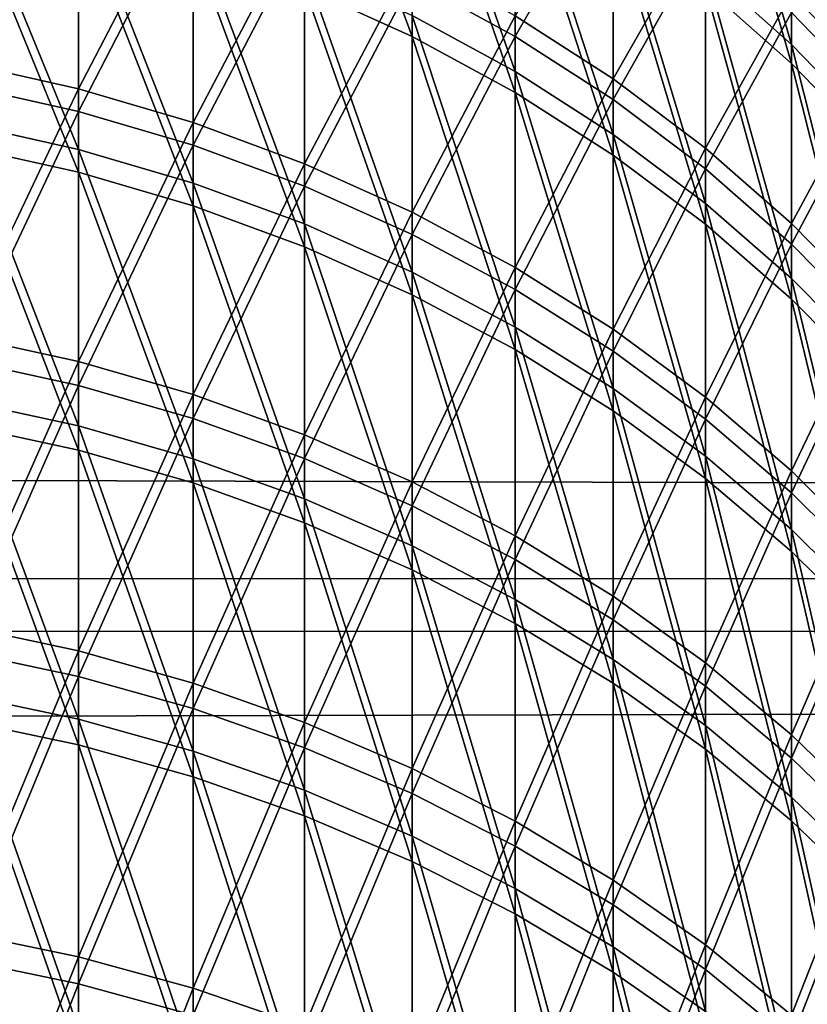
# Model space of a CAD drawing. Header units: millimetres. Extents: x -184 to 165, y -135 to 242.
# Tile 694 of 1056: x -40.75 to -40.26, y -80.558 to -79.946. Entities that reach past the tile are written whole.
import ezdxf

# ---------------------------------------------------------------- set-up
doc = ezdxf.new("R2010")
doc.units = ezdxf.units.MM
doc.header["$LTSCALE"] = 41.718519
for name, color, linetype in [('384', 7, 'CONTINUOUS'), ('386', 7, 'CONTINUOUS'), ('443', 7, 'CONTINUOUS'), ('445', 7, 'CONTINUOUS'), ('457', 7, 'CONTINUOUS'), ('459', 7, 'CONTINUOUS')]:
    doc.layers.add(name, color=color, linetype=linetype)

msp = doc.modelspace()

# ---------------------------------------------------------------- linework, layer by layer
at = {"layer": '384', "linetype": 'CONTINUOUS'}
for points in [[(-19.17188, -79.87179, 60), (-19.32918, -80.2875, 60), (-178.32547, -79.87883, 60), (-19.17188, -79.87179, 60)], [(-19.32918, -80.2875, 60), (-178.15378, -80.33216, 60), (-178.32547, -79.87883, 60), (-19.32918, -80.2875, 60)], [(-19.32918, -80.2875, 60), (-19.47955, -80.67891, 60), (-178.15378, -80.33216, 60), (-19.32918, -80.2875, 60)], [(-19.47955, -80.67891, 60), (-177.97954, -80.78442, 60), (-178.15378, -80.33216, 60), (-19.47955, -80.67891, 60)]]:
    msp.add_3dface(points, dxfattribs=at)
at = {"layer": '386', "linetype": 'CONTINUOUS'}
for points in [[(-178.32812, -79.87179, 63), (-178.17082, -80.2875, 63), (-19.17453, -79.87883, 63), (-178.32812, -79.87179, 63)], [(-178.17082, -80.2875, 63), (-19.34622, -80.33216, 63), (-19.17453, -79.87883, 63), (-178.17082, -80.2875, 63)], [(-178.17082, -80.2875, 63), (-178.02045, -80.67891, 63), (-19.34622, -80.33216, 63), (-178.17082, -80.2875, 63)], [(-178.02045, -80.67891, 63), (-19.52046, -80.78442, 63), (-19.34622, -80.33216, 63), (-178.02045, -80.67891, 63)]]:
    msp.add_3dface(points, dxfattribs=at)
at = {"layer": '443', "linetype": 'CONTINUOUS'}
for points in [[(-40.50612, -79.80632, 22.19198), (-40.50612, -79.95612, 21.90357), (-40.57302, -79.7752, 22.17655), (-40.50612, -79.80632, 22.19198)], [(-40.57302, -79.7752, 22.17655), (-40.50612, -79.95612, 21.90357), (-40.57302, -79.92561, 21.88698), (-40.57302, -79.7752, 22.17655)], [(-40.27012, -79.83716, 22.56206), (-40.27012, -79.97294, 22.27455), (-40.32368, -79.78878, 22.54032), (-40.27012, -79.83716, 22.56206)], [(-40.32368, -79.78878, 22.54032), (-40.27012, -79.97294, 22.27455), (-40.32368, -79.92541, 22.251), (-40.32368, -79.78878, 22.54032)], [(-40.44202, -79.84187, 22.20959), (-40.44202, -79.99098, 21.92252), (-40.50612, -79.80632, 22.19198), (-40.44202, -79.84187, 22.20959)], [(-40.50612, -79.80632, 22.19198), (-40.44202, -79.99098, 21.92252), (-40.50612, -79.95612, 21.90357), (-40.50612, -79.80632, 22.19198)], [(-40.2207, -79.88908, 22.58539), (-40.2207, -80.02394, 22.29983), (-40.27012, -79.83716, 22.56206), (-40.2207, -79.88908, 22.58539)], [(-40.27012, -79.83716, 22.56206), (-40.2207, -80.02394, 22.29983), (-40.27012, -79.97294, 22.27455), (-40.27012, -79.83716, 22.56206)], [(-40.38109, -79.88164, 22.22931), (-40.38109, -80.02998, 21.94372), (-40.44202, -79.84187, 22.20959), (-40.38109, -79.88164, 22.22931)], [(-40.44202, -79.84187, 22.20959), (-40.38109, -80.02998, 21.94372), (-40.44202, -79.99098, 21.92252), (-40.44202, -79.84187, 22.20959)], [(-40.71371, -79.87827, 21.86124), (-40.71371, -80.04053, 21.57579), (-40.7867, -79.86171, 21.85224), (-40.71371, -79.87827, 21.86124)], [(-40.7867, -79.86171, 21.85224), (-40.71371, -80.04053, 21.57579), (-40.7867, -80.02433, 21.56617), (-40.7867, -79.86171, 21.85224)], [(-40.64235, -79.89961, 21.87284), (-40.64235, -80.06142, 21.58819), (-40.71371, -79.87827, 21.86124), (-40.64235, -79.89961, 21.87284)], [(-40.71371, -79.87827, 21.86124), (-40.64235, -80.06142, 21.58819), (-40.71371, -80.04053, 21.57579), (-40.71371, -79.87827, 21.86124)], [(-40.32368, -79.92541, 22.251), (-40.32368, -80.0729, 21.96706), (-40.38109, -79.88164, 22.22931), (-40.32368, -79.92541, 22.251)], [(-40.38109, -79.88164, 22.22931), (-40.32368, -80.0729, 21.96706), (-40.38109, -80.02998, 21.94372), (-40.38109, -79.88164, 22.22931)], [(-40.57302, -79.92561, 21.88698), (-40.57302, -80.08686, 21.6033), (-40.64235, -79.89961, 21.87284), (-40.57302, -79.92561, 21.88698)], [(-40.64235, -79.89961, 21.87284), (-40.57302, -80.08686, 21.6033), (-40.64235, -80.06142, 21.58819), (-40.64235, -79.89961, 21.87284)], [(-40.50612, -79.95612, 21.90357), (-40.50612, -80.11673, 21.62103), (-40.57302, -79.92561, 21.88698), (-40.50612, -79.95612, 21.90357)], [(-40.57302, -79.92561, 21.88698), (-40.50612, -80.11673, 21.62103), (-40.57302, -80.08686, 21.6033), (-40.57302, -79.92561, 21.88698)], [(-40.27012, -79.97294, 22.27455), (-40.27012, -80.11949, 21.99239), (-40.32368, -79.92541, 22.251), (-40.27012, -79.97294, 22.27455)], [(-40.32368, -79.92541, 22.251), (-40.27012, -80.11949, 21.99239), (-40.32368, -80.0729, 21.96706), (-40.32368, -79.92541, 22.251)], [(-40.44202, -79.99098, 21.92252), (-40.44202, -80.15084, 21.64129), (-40.50612, -79.95612, 21.90357), (-40.44202, -79.99098, 21.92252)], [(-40.50612, -79.95612, 21.90357), (-40.44202, -80.15084, 21.64129), (-40.50612, -80.11673, 21.62103), (-40.50612, -79.95612, 21.90357)], [(-40.2207, -80.02394, 22.29983), (-40.2207, -80.1695, 22.01958), (-40.27012, -79.97294, 22.27455), (-40.2207, -80.02394, 22.29983)], [(-40.27012, -79.97294, 22.27455), (-40.2207, -80.1695, 22.01958), (-40.27012, -80.11949, 21.99239), (-40.27012, -79.97294, 22.27455)], [(-40.38109, -80.02998, 21.94372), (-40.38109, -80.18901, 21.66395), (-40.44202, -79.99098, 21.92252), (-40.38109, -80.02998, 21.94372)], [(-40.44202, -79.99098, 21.92252), (-40.38109, -80.18901, 21.66395), (-40.44202, -80.15084, 21.64129), (-40.44202, -79.99098, 21.92252)], [(-40.71371, -80.04053, 21.57579), (-40.71371, -80.21348, 21.29669), (-40.7867, -80.02433, 21.56617), (-40.71371, -80.04053, 21.57579)], [(-40.7867, -80.02433, 21.56617), (-40.71371, -80.21348, 21.29669), (-40.7867, -80.19766, 21.28646), (-40.7867, -80.02433, 21.56617)], [(-40.32368, -80.0729, 21.96706), (-40.32368, -80.23102, 21.68889), (-40.38109, -80.02998, 21.94372), (-40.32368, -80.0729, 21.96706)], [(-40.38109, -80.02998, 21.94372), (-40.32368, -80.23102, 21.68889), (-40.38109, -80.18901, 21.66395), (-40.38109, -80.02998, 21.94372)], [(-40.64235, -80.06142, 21.58819), (-40.64235, -80.23388, 21.30987), (-40.71371, -80.04053, 21.57579), (-40.64235, -80.06142, 21.58819)], [(-40.71371, -80.04053, 21.57579), (-40.64235, -80.23388, 21.30987), (-40.71371, -80.21348, 21.29669), (-40.71371, -80.04053, 21.57579)], [(-40.57302, -80.08686, 21.6033), (-40.57302, -80.25874, 21.32593), (-40.64235, -80.06142, 21.58819), (-40.57302, -80.08686, 21.6033)], [(-40.64235, -80.06142, 21.58819), (-40.57302, -80.25874, 21.32593), (-40.64235, -80.23388, 21.30987), (-40.64235, -80.06142, 21.58819)], [(-40.27012, -80.11949, 21.99239), (-40.27012, -80.27662, 21.71597), (-40.32368, -80.0729, 21.96706), (-40.27012, -80.11949, 21.99239)], [(-40.32368, -80.0729, 21.96706), (-40.27012, -80.27662, 21.71597), (-40.32368, -80.23102, 21.68889), (-40.32368, -80.0729, 21.96706)], [(-40.50612, -80.11673, 21.62103), (-40.50612, -80.28791, 21.34478), (-40.57302, -80.08686, 21.6033), (-40.50612, -80.11673, 21.62103)], [(-40.57302, -80.08686, 21.6033), (-40.50612, -80.28791, 21.34478), (-40.57302, -80.25874, 21.32593), (-40.57302, -80.08686, 21.6033)], [(-40.44202, -80.15084, 21.64129), (-40.44202, -80.32124, 21.36631), (-40.50612, -80.11673, 21.62103), (-40.44202, -80.15084, 21.64129)], [(-40.50612, -80.11673, 21.62103), (-40.44202, -80.32124, 21.36631), (-40.50612, -80.28791, 21.34478), (-40.50612, -80.11673, 21.62103)], [(-40.2207, -80.1695, 22.01958), (-40.2207, -80.32557, 21.74504), (-40.27012, -80.11949, 21.99239), (-40.2207, -80.1695, 22.01958)], [(-40.27012, -80.11949, 21.99239), (-40.2207, -80.32557, 21.74504), (-40.27012, -80.27662, 21.71597), (-40.27012, -80.11949, 21.99239)], [(-40.38109, -80.18901, 21.66395), (-40.38109, -80.35852, 21.3904), (-40.44202, -80.15084, 21.64129), (-40.38109, -80.18901, 21.66395)], [(-40.44202, -80.15084, 21.64129), (-40.38109, -80.35852, 21.3904), (-40.44202, -80.32124, 21.36631), (-40.44202, -80.15084, 21.64129)], [(-40.32368, -80.23102, 21.68889), (-40.32368, -80.39955, 21.41692), (-40.38109, -80.18901, 21.66395), (-40.32368, -80.23102, 21.68889)], [(-40.38109, -80.18901, 21.66395), (-40.32368, -80.39955, 21.41692), (-40.38109, -80.35852, 21.3904), (-40.38109, -80.18901, 21.66395)], [(-40.71371, -80.21348, 21.29669), (-40.71371, -80.39687, 21.02433), (-40.7867, -80.19766, 21.28646), (-40.71371, -80.21348, 21.29669)], [(-40.7867, -80.19766, 21.28646), (-40.71371, -80.39687, 21.02433), (-40.7867, -80.38144, 21.01351), (-40.7867, -80.19766, 21.28646)], [(-40.64235, -80.23388, 21.30987), (-40.64235, -80.41676, 21.03827), (-40.71371, -80.21348, 21.29669), (-40.64235, -80.23388, 21.30987)], [(-40.71371, -80.21348, 21.29669), (-40.64235, -80.41676, 21.03827), (-40.71371, -80.39687, 21.02433), (-40.71371, -80.21348, 21.29669)], [(-40.57302, -80.25874, 21.32593), (-40.57302, -80.44099, 21.05526), (-40.64235, -80.23388, 21.30987), (-40.57302, -80.25874, 21.32593)], [(-40.64235, -80.23388, 21.30987), (-40.57302, -80.44099, 21.05526), (-40.64235, -80.41676, 21.03827), (-40.64235, -80.23388, 21.30987)], [(-40.27012, -80.27662, 21.71597), (-40.27012, -80.4441, 21.4457), (-40.32368, -80.23102, 21.68889), (-40.27012, -80.27662, 21.71597)], [(-40.32368, -80.23102, 21.68889), (-40.27012, -80.4441, 21.4457), (-40.32368, -80.39955, 21.41692), (-40.32368, -80.23102, 21.68889)], [(-40.50612, -80.28791, 21.34478), (-40.50612, -80.46943, 21.0752), (-40.57302, -80.25874, 21.32593), (-40.50612, -80.28791, 21.34478)], [(-40.57302, -80.25874, 21.32593), (-40.50612, -80.46943, 21.0752), (-40.57302, -80.44099, 21.05526), (-40.57302, -80.25874, 21.32593)], [(-40.2207, -80.32557, 21.74504), (-40.2207, -80.49191, 21.4766), (-40.27012, -80.27662, 21.71597), (-40.2207, -80.32557, 21.74504)], [(-40.27012, -80.27662, 21.71597), (-40.2207, -80.49191, 21.4766), (-40.27012, -80.4441, 21.4457), (-40.27012, -80.27662, 21.71597)], [(-40.44202, -80.32124, 21.36631), (-40.44202, -80.50191, 21.09798), (-40.50612, -80.28791, 21.34478), (-40.44202, -80.32124, 21.36631)], [(-40.50612, -80.28791, 21.34478), (-40.44202, -80.50191, 21.09798), (-40.50612, -80.46943, 21.0752), (-40.50612, -80.28791, 21.34478)], [(-40.38109, -80.35852, 21.3904), (-40.38109, -80.53826, 21.12346), (-40.44202, -80.32124, 21.36631), (-40.38109, -80.35852, 21.3904)], [(-40.44202, -80.32124, 21.36631), (-40.38109, -80.53826, 21.12346), (-40.44202, -80.50191, 21.09798), (-40.44202, -80.32124, 21.36631)], [(-40.32368, -80.39955, 21.41692), (-40.32368, -80.57826, 21.15151), (-40.38109, -80.35852, 21.3904), (-40.32368, -80.39955, 21.41692)], [(-40.38109, -80.35852, 21.3904), (-40.32368, -80.57826, 21.15151), (-40.38109, -80.53826, 21.12346), (-40.38109, -80.35852, 21.3904)], [(-40.71371, -80.39687, 21.02433), (-40.71371, -80.59044, 20.7591), (-40.7867, -80.38144, 21.01351), (-40.71371, -80.39687, 21.02433)], [(-40.7867, -80.38144, 21.01351), (-40.71371, -80.59044, 20.7591), (-40.7867, -80.57543, 20.74771), (-40.7867, -80.38144, 21.01351)], [(-40.64235, -80.41676, 21.03827), (-40.64235, -80.60978, 20.77379), (-40.71371, -80.39687, 21.02433), (-40.64235, -80.41676, 21.03827)], [(-40.71371, -80.39687, 21.02433), (-40.64235, -80.60978, 20.77379), (-40.71371, -80.59044, 20.7591), (-40.71371, -80.39687, 21.02433)], [(-40.27012, -80.4441, 21.4457), (-40.27012, -80.62168, 21.18196), (-40.32368, -80.39955, 21.41692), (-40.27012, -80.4441, 21.4457)], [(-40.32368, -80.39955, 21.41692), (-40.27012, -80.62168, 21.18196), (-40.32368, -80.57826, 21.15151), (-40.32368, -80.39955, 21.41692)], [(-40.57302, -80.44099, 21.05526), (-40.57302, -80.63335, 20.79168), (-40.64235, -80.41676, 21.03827), (-40.57302, -80.44099, 21.05526)], [(-40.64235, -80.41676, 21.03827), (-40.57302, -80.63335, 20.79168), (-40.64235, -80.60978, 20.77379), (-40.64235, -80.41676, 21.03827)], [(-40.50612, -80.46943, 21.0752), (-40.50612, -80.66101, 20.81269), (-40.57302, -80.44099, 21.05526), (-40.50612, -80.46943, 21.0752)], [(-40.57302, -80.44099, 21.05526), (-40.50612, -80.66101, 20.81269), (-40.57302, -80.63335, 20.79168), (-40.57302, -80.44099, 21.05526)], [(-40.2207, -80.49191, 21.4766), (-40.2207, -80.66829, 21.21464), (-40.27012, -80.4441, 21.4457), (-40.2207, -80.49191, 21.4766)], [(-40.27012, -80.4441, 21.4457), (-40.2207, -80.66829, 21.21464), (-40.27012, -80.62168, 21.18196), (-40.27012, -80.4441, 21.4457)], [(-40.44202, -80.50191, 21.09798), (-40.44202, -80.69261, 20.83668), (-40.50612, -80.46943, 21.0752), (-40.44202, -80.50191, 21.09798)], [(-40.50612, -80.46943, 21.0752), (-40.44202, -80.69261, 20.83668), (-40.50612, -80.66101, 20.81269), (-40.50612, -80.46943, 21.0752)], [(-40.38109, -80.53826, 21.12346), (-40.38109, -80.72797, 20.86352), (-40.44202, -80.50191, 21.09798), (-40.38109, -80.53826, 21.12346)], [(-40.44202, -80.50191, 21.09798), (-40.38109, -80.72797, 20.86352), (-40.44202, -80.69261, 20.83668), (-40.44202, -80.50191, 21.09798)], [(-40.32368, -80.57826, 21.15151), (-40.32368, -80.76688, 20.89306), (-40.38109, -80.53826, 21.12346), (-40.32368, -80.57826, 21.15151)], [(-40.38109, -80.53826, 21.12346), (-40.32368, -80.76688, 20.89306), (-40.38109, -80.72797, 20.86352), (-40.38109, -80.53826, 21.12346)]]:
    msp.add_3dface(points, dxfattribs=at)
at = {"layer": '445', "linetype": 'CONTINUOUS'}
for points in [[(-40.7867, -79.97231, 30.35502), (-40.71371, -79.82975, 30.05825), (-40.7867, -79.81309, 30.06705), (-40.7867, -79.97231, 30.35502)], [(-40.71371, -79.98862, 30.3456), (-40.71371, -79.82975, 30.05825), (-40.7867, -79.97231, 30.35502), (-40.71371, -79.98862, 30.3456)], [(-40.71371, -79.98862, 30.3456), (-40.64235, -79.85122, 30.0469), (-40.71371, -79.82975, 30.05825), (-40.71371, -79.98862, 30.3456)], [(-40.38109, -79.98242, 29.97757), (-40.38109, -79.83748, 29.69025), (-40.44202, -79.94318, 29.99831), (-40.38109, -79.98242, 29.97757)], [(-40.38109, -79.98242, 29.97757), (-40.32368, -79.88151, 29.66907), (-40.38109, -79.83748, 29.69025), (-40.38109, -79.98242, 29.97757)], [(-40.2207, -79.9806, 29.62141), (-40.2207, -79.84914, 29.33428), (-40.27012, -79.9293, 29.64608), (-40.2207, -79.9806, 29.62141)], [(-40.64235, -80.00965, 30.33344), (-40.64235, -79.85122, 30.0469), (-40.71371, -79.98862, 30.3456), (-40.64235, -80.00965, 30.33344)], [(-40.64235, -80.00965, 30.33344), (-40.57302, -79.87739, 30.03307), (-40.64235, -79.85122, 30.0469), (-40.64235, -80.00965, 30.33344)], [(-40.57302, -80.03528, 30.31864), (-40.57302, -79.87739, 30.03307), (-40.64235, -80.00965, 30.33344), (-40.57302, -80.03528, 30.31864)], [(-40.57302, -80.03528, 30.31864), (-40.50612, -79.9081, 30.01684), (-40.57302, -79.87739, 30.03307), (-40.57302, -80.03528, 30.31864)], [(-40.32368, -80.02562, 29.95474), (-40.32368, -79.88151, 29.66907), (-40.38109, -79.98242, 29.97757), (-40.32368, -80.02562, 29.95474)], [(-40.32368, -80.02562, 29.95474), (-40.27012, -79.9293, 29.64608), (-40.32368, -79.88151, 29.66907), (-40.32368, -80.02562, 29.95474)], [(-40.50612, -80.06535, 30.30126), (-40.50612, -79.9081, 30.01684), (-40.57302, -80.03528, 30.31864), (-40.50612, -80.06535, 30.30126)], [(-40.50612, -80.06535, 30.30126), (-40.44202, -79.94318, 29.99831), (-40.50612, -79.9081, 30.01684), (-40.50612, -80.06535, 30.30126)], [(-40.27012, -80.07251, 29.92996), (-40.27012, -79.9293, 29.64608), (-40.32368, -80.02562, 29.95474), (-40.27012, -80.07251, 29.92996)], [(-40.27012, -80.07251, 29.92996), (-40.2207, -79.9806, 29.62141), (-40.27012, -79.9293, 29.64608), (-40.27012, -80.07251, 29.92996)], [(-40.44202, -80.0997, 30.28141), (-40.44202, -79.94318, 29.99831), (-40.50612, -80.06535, 30.30126), (-40.44202, -80.0997, 30.28141)], [(-40.44202, -80.0997, 30.28141), (-40.38109, -79.98242, 29.97757), (-40.44202, -79.94318, 29.99831), (-40.44202, -80.0997, 30.28141)], [(-40.7867, -80.14231, 30.63677), (-40.71371, -79.98862, 30.3456), (-40.7867, -79.97231, 30.35502), (-40.7867, -80.14231, 30.63677)], [(-40.38109, -80.13814, 30.2592), (-40.38109, -79.98242, 29.97757), (-40.44202, -80.0997, 30.28141), (-40.38109, -80.13814, 30.2592)], [(-40.38109, -80.13814, 30.2592), (-40.32368, -80.02562, 29.95474), (-40.38109, -79.98242, 29.97757), (-40.38109, -80.13814, 30.2592)], [(-40.2207, -80.12284, 29.90337), (-40.2207, -79.9806, 29.62141), (-40.27012, -80.07251, 29.92996), (-40.2207, -80.12284, 29.90337)], [(-40.71371, -80.15826, 30.62673), (-40.71371, -79.98862, 30.3456), (-40.7867, -80.14231, 30.63677), (-40.71371, -80.15826, 30.62673)], [(-40.71371, -80.15826, 30.62673), (-40.64235, -80.00965, 30.33344), (-40.71371, -79.98862, 30.3456), (-40.71371, -80.15826, 30.62673)], [(-40.64235, -80.17881, 30.61379), (-40.64235, -80.00965, 30.33344), (-40.71371, -80.15826, 30.62673), (-40.64235, -80.17881, 30.61379)], [(-40.64235, -80.17881, 30.61379), (-40.57302, -80.03528, 30.31864), (-40.64235, -80.00965, 30.33344), (-40.64235, -80.17881, 30.61379)], [(-40.32368, -80.18043, 30.23476), (-40.32368, -80.02562, 29.95474), (-40.38109, -80.13814, 30.2592), (-40.32368, -80.18043, 30.23476)], [(-40.32368, -80.18043, 30.23476), (-40.27012, -80.07251, 29.92996), (-40.32368, -80.02562, 29.95474), (-40.32368, -80.18043, 30.23476)], [(-40.57302, -80.20386, 30.59802), (-40.57302, -80.03528, 30.31864), (-40.64235, -80.17881, 30.61379), (-40.57302, -80.20386, 30.59802)], [(-40.57302, -80.20386, 30.59802), (-40.50612, -80.06535, 30.30126), (-40.57302, -80.03528, 30.31864), (-40.57302, -80.20386, 30.59802)], [(-40.50612, -80.23325, 30.57952), (-40.50612, -80.06535, 30.30126), (-40.57302, -80.20386, 30.59802), (-40.50612, -80.23325, 30.57952)], [(-40.50612, -80.23325, 30.57952), (-40.44202, -80.0997, 30.28141), (-40.50612, -80.06535, 30.30126), (-40.50612, -80.23325, 30.57952)], [(-40.27012, -80.22636, 30.20822), (-40.27012, -80.07251, 29.92996), (-40.32368, -80.18043, 30.23476), (-40.27012, -80.22636, 30.20822)], [(-40.27012, -80.22636, 30.20822), (-40.2207, -80.12284, 29.90337), (-40.27012, -80.07251, 29.92996), (-40.27012, -80.22636, 30.20822)], [(-40.44202, -80.26683, 30.55838), (-40.44202, -80.0997, 30.28141), (-40.50612, -80.23325, 30.57952), (-40.44202, -80.26683, 30.55838)], [(-40.44202, -80.26683, 30.55838), (-40.38109, -80.13814, 30.2592), (-40.44202, -80.0997, 30.28141), (-40.44202, -80.26683, 30.55838)], [(-40.2207, -80.27564, 30.17974), (-40.2207, -80.12284, 29.90337), (-40.27012, -80.22636, 30.20822), (-40.2207, -80.27564, 30.17974)], [(-40.38109, -80.30439, 30.53474), (-40.38109, -80.13814, 30.2592), (-40.44202, -80.26683, 30.55838), (-40.38109, -80.30439, 30.53474)], [(-40.38109, -80.30439, 30.53474), (-40.32368, -80.18043, 30.23476), (-40.38109, -80.13814, 30.2592), (-40.38109, -80.30439, 30.53474)], [(-40.7867, -80.32285, 30.91188), (-40.71371, -80.15826, 30.62673), (-40.7867, -80.14231, 30.63677), (-40.7867, -80.32285, 30.91188)], [(-40.71371, -80.33841, 30.90124), (-40.71371, -80.15826, 30.62673), (-40.7867, -80.32285, 30.91188), (-40.71371, -80.33841, 30.90124)], [(-40.71371, -80.33841, 30.90124), (-40.64235, -80.17881, 30.61379), (-40.71371, -80.15826, 30.62673), (-40.71371, -80.33841, 30.90124)], [(-40.64235, -80.35846, 30.88753), (-40.64235, -80.17881, 30.61379), (-40.71371, -80.33841, 30.90124), (-40.64235, -80.35846, 30.88753)], [(-40.64235, -80.35846, 30.88753), (-40.57302, -80.20386, 30.59802), (-40.64235, -80.17881, 30.61379), (-40.64235, -80.35846, 30.88753)], [(-40.32368, -80.34574, 30.50871), (-40.32368, -80.18043, 30.23476), (-40.38109, -80.30439, 30.53474), (-40.32368, -80.34574, 30.50871)], [(-40.32368, -80.34574, 30.50871), (-40.27012, -80.22636, 30.20822), (-40.32368, -80.18043, 30.23476), (-40.32368, -80.34574, 30.50871)], [(-40.57302, -80.38289, 30.87083), (-40.57302, -80.20386, 30.59802), (-40.64235, -80.35846, 30.88753), (-40.57302, -80.38289, 30.87083)], [(-40.57302, -80.38289, 30.87083), (-40.50612, -80.23325, 30.57952), (-40.57302, -80.20386, 30.59802), (-40.57302, -80.38289, 30.87083)], [(-40.27012, -80.39062, 30.48045), (-40.27012, -80.22636, 30.20822), (-40.32368, -80.34574, 30.50871), (-40.27012, -80.39062, 30.48045)], [(-40.27012, -80.39062, 30.48045), (-40.2207, -80.27564, 30.17974), (-40.27012, -80.22636, 30.20822), (-40.27012, -80.39062, 30.48045)], [(-40.50612, -80.41156, 30.85123), (-40.50612, -80.23325, 30.57952), (-40.57302, -80.38289, 30.87083), (-40.50612, -80.41156, 30.85123)], [(-40.50612, -80.41156, 30.85123), (-40.44202, -80.26683, 30.55838), (-40.50612, -80.23325, 30.57952), (-40.50612, -80.41156, 30.85123)], [(-40.44202, -80.44432, 30.82884), (-40.44202, -80.26683, 30.55838), (-40.50612, -80.41156, 30.85123), (-40.44202, -80.44432, 30.82884)], [(-40.44202, -80.44432, 30.82884), (-40.38109, -80.30439, 30.53474), (-40.44202, -80.26683, 30.55838), (-40.44202, -80.44432, 30.82884)], [(-40.2207, -80.4388, 30.45013), (-40.2207, -80.27564, 30.17974), (-40.27012, -80.39062, 30.48045), (-40.2207, -80.4388, 30.45013)], [(-40.38109, -80.48096, 30.80378), (-40.38109, -80.30439, 30.53474), (-40.44202, -80.44432, 30.82884), (-40.38109, -80.48096, 30.80378)], [(-40.38109, -80.48096, 30.80378), (-40.32368, -80.34574, 30.50871), (-40.38109, -80.30439, 30.53474), (-40.38109, -80.48096, 30.80378)], [(-40.7867, -80.51368, 31.17996), (-40.71371, -80.33841, 30.90124), (-40.7867, -80.32285, 30.91188), (-40.7867, -80.51368, 31.17996)], [(-40.71371, -80.52882, 31.16874), (-40.71371, -80.33841, 30.90124), (-40.7867, -80.51368, 31.17996), (-40.71371, -80.52882, 31.16874)], [(-40.71371, -80.52882, 31.16874), (-40.64235, -80.35846, 30.88753), (-40.71371, -80.33841, 30.90124), (-40.71371, -80.52882, 31.16874)], [(-40.32368, -80.52129, 30.77621), (-40.32368, -80.34574, 30.50871), (-40.38109, -80.48096, 30.80378), (-40.32368, -80.52129, 30.77621)], [(-40.32368, -80.52129, 30.77621), (-40.27012, -80.39062, 30.48045), (-40.32368, -80.34574, 30.50871), (-40.32368, -80.52129, 30.77621)], [(-40.64235, -80.54834, 31.15428), (-40.64235, -80.35846, 30.88753), (-40.71371, -80.52882, 31.16874), (-40.64235, -80.54834, 31.15428)], [(-40.64235, -80.54834, 31.15428), (-40.57302, -80.38289, 30.87083), (-40.64235, -80.35846, 30.88753), (-40.64235, -80.54834, 31.15428)], [(-40.57302, -80.57212, 31.13667), (-40.57302, -80.38289, 30.87083), (-40.64235, -80.54834, 31.15428), (-40.57302, -80.57212, 31.13667)], [(-40.57302, -80.57212, 31.13667), (-40.50612, -80.41156, 30.85123), (-40.57302, -80.38289, 30.87083), (-40.57302, -80.57212, 31.13667)], [(-40.27012, -80.56507, 30.74628), (-40.27012, -80.39062, 30.48045), (-40.32368, -80.52129, 30.77621), (-40.27012, -80.56507, 30.74628)], [(-40.27012, -80.56507, 30.74628), (-40.2207, -80.4388, 30.45013), (-40.27012, -80.39062, 30.48045), (-40.27012, -80.56507, 30.74628)], [(-40.50612, -80.60003, 31.11599), (-40.50612, -80.41156, 30.85123), (-40.57302, -80.57212, 31.13667), (-40.50612, -80.60003, 31.11599)], [(-40.50612, -80.60003, 31.11599), (-40.44202, -80.44432, 30.82884), (-40.50612, -80.41156, 30.85123), (-40.50612, -80.60003, 31.11599)], [(-40.44202, -80.63191, 31.09238), (-40.44202, -80.44432, 30.82884), (-40.50612, -80.60003, 31.11599), (-40.44202, -80.63191, 31.09238)], [(-40.44202, -80.63191, 31.09238), (-40.38109, -80.48096, 30.80378), (-40.44202, -80.44432, 30.82884), (-40.44202, -80.63191, 31.09238)], [(-40.2207, -80.61206, 30.71415), (-40.2207, -80.4388, 30.45013), (-40.27012, -80.56507, 30.74628), (-40.2207, -80.61206, 30.71415)], [(-40.38109, -80.66758, 31.06596), (-40.38109, -80.48096, 30.80378), (-40.44202, -80.63191, 31.09238), (-40.38109, -80.66758, 31.06596)], [(-40.38109, -80.66758, 31.06596), (-40.32368, -80.52129, 30.77621), (-40.38109, -80.48096, 30.80378), (-40.38109, -80.66758, 31.06596)], [(-40.7867, -80.71451, 31.44062), (-40.71371, -80.52882, 31.16874), (-40.7867, -80.51368, 31.17996), (-40.7867, -80.71451, 31.44062)], [(-40.32368, -80.70684, 31.03688), (-40.32368, -80.52129, 30.77621), (-40.38109, -80.66758, 31.06596), (-40.32368, -80.70684, 31.03688)], [(-40.32368, -80.70684, 31.03688), (-40.27012, -80.56507, 30.74628), (-40.32368, -80.52129, 30.77621), (-40.32368, -80.70684, 31.03688)], [(-40.71371, -80.72922, 31.42884), (-40.71371, -80.52882, 31.16874), (-40.7867, -80.71451, 31.44062), (-40.71371, -80.72922, 31.42884)], [(-40.71371, -80.72922, 31.42884), (-40.64235, -80.54834, 31.15428), (-40.71371, -80.52882, 31.16874), (-40.71371, -80.72922, 31.42884)], [(-40.64235, -80.74817, 31.41366), (-40.64235, -80.54834, 31.15428), (-40.71371, -80.72922, 31.42884), (-40.64235, -80.74817, 31.41366)], [(-40.64235, -80.74817, 31.41366), (-40.57302, -80.57212, 31.13667), (-40.64235, -80.54834, 31.15428), (-40.64235, -80.74817, 31.41366)]]:
    msp.add_3dface(points, dxfattribs=at)
at = {"layer": '457', "linetype": 'CONTINUOUS'}
for points in [[(-40.71371, -80.38088, -33.95279), (-40.71371, -80.57359, -34.21863), (-40.7867, -80.36541, -33.96355), (-40.71371, -80.38088, -33.95279)], [(-40.7867, -80.36541, -33.96355), (-40.71371, -80.57359, -34.21863), (-40.7867, -80.55854, -34.22998), (-40.7867, -80.36541, -33.96355)], [(-40.64235, -80.40081, -33.93891), (-40.64235, -80.59298, -34.20401), (-40.71371, -80.38088, -33.95279), (-40.64235, -80.40081, -33.93891)], [(-40.71371, -80.38088, -33.95279), (-40.64235, -80.59298, -34.20401), (-40.71371, -80.57359, -34.21863), (-40.71371, -80.38088, -33.95279)], [(-40.57302, -80.42509, -33.92199), (-40.57302, -80.61661, -34.18619), (-40.64235, -80.40081, -33.93891), (-40.57302, -80.42509, -33.92199)], [(-40.64235, -80.40081, -33.93891), (-40.57302, -80.61661, -34.18619), (-40.64235, -80.59298, -34.20401), (-40.64235, -80.40081, -33.93891)], [(-40.50612, -80.4536, -33.90214), (-40.50612, -80.64434, -34.16528), (-40.57302, -80.42509, -33.92199), (-40.50612, -80.4536, -33.90214)], [(-40.57302, -80.42509, -33.92199), (-40.50612, -80.64434, -34.16528), (-40.57302, -80.61661, -34.18619), (-40.57302, -80.42509, -33.92199)], [(-40.44202, -80.48615, -33.87947), (-40.44202, -80.67601, -34.14139), (-40.50612, -80.4536, -33.90214), (-40.44202, -80.48615, -33.87947)], [(-40.50612, -80.4536, -33.90214), (-40.44202, -80.67601, -34.14139), (-40.50612, -80.64434, -34.16528), (-40.50612, -80.4536, -33.90214)], [(-40.38109, -80.52258, -33.8541), (-40.38109, -80.71145, -34.11466), (-40.44202, -80.48615, -33.87947), (-40.38109, -80.52258, -33.8541)], [(-40.44202, -80.48615, -33.87947), (-40.38109, -80.71145, -34.11466), (-40.44202, -80.67601, -34.14139), (-40.44202, -80.48615, -33.87947)], [(-40.32368, -80.56267, -33.82618), (-40.32368, -80.75046, -34.08524), (-40.38109, -80.52258, -33.8541), (-40.32368, -80.56267, -33.82618)], [(-40.38109, -80.52258, -33.8541), (-40.32368, -80.75046, -34.08524), (-40.38109, -80.71145, -34.11466), (-40.38109, -80.52258, -33.8541)]]:
    msp.add_3dface(points, dxfattribs=at)
at = {"layer": '459', "linetype": 'CONTINUOUS'}
for points in [[(-40.27012, -79.82612, -32.41326), (-40.27012, -79.96097, -32.7012), (-40.32368, -79.77767, -32.43484), (-40.27012, -79.82612, -32.41326)], [(-40.32368, -79.77767, -32.43484), (-40.27012, -79.96097, -32.7012), (-40.32368, -79.91337, -32.7246), (-40.32368, -79.77767, -32.43484)], [(-40.44202, -79.82969, -32.76574), (-40.44202, -79.97788, -33.05329), (-40.50612, -79.79409, -32.78324), (-40.44202, -79.82969, -32.76574)], [(-40.50612, -79.79409, -32.78324), (-40.44202, -79.97788, -33.05329), (-40.50612, -79.94296, -33.07213), (-40.50612, -79.79409, -32.78324)], [(-40.44202, -79.95607, -24.97739), (-40.44202, -79.80944, -25.26574), (-40.50612, -79.92105, -24.95874), (-40.44202, -79.95607, -24.97739)], [(-40.44202, -79.95607, -24.97739), (-40.38109, -79.84938, -25.28511), (-40.44202, -79.80944, -25.26574), (-40.44202, -79.95607, -24.97739)], [(-40.7867, -79.98635, -24.62077), (-40.71371, -79.84284, -24.91709), (-40.7867, -79.8262, -24.90823), (-40.7867, -79.98635, -24.62077)], [(-40.38109, -79.86953, -32.74615), (-40.38109, -80.01694, -33.03221), (-40.44202, -79.82969, -32.76574), (-40.38109, -79.86953, -32.74615)], [(-40.44202, -79.82969, -32.76574), (-40.38109, -80.01694, -33.03221), (-40.44202, -79.97788, -33.05329), (-40.44202, -79.82969, -32.76574)], [(-40.2207, -79.87812, -32.3901), (-40.2207, -80.01205, -32.67609), (-40.27012, -79.82612, -32.41326), (-40.2207, -79.87812, -32.3901)], [(-40.27012, -79.82612, -32.41326), (-40.2207, -80.01205, -32.67609), (-40.27012, -79.96097, -32.7012), (-40.27012, -79.82612, -32.41326)], [(-40.71371, -80.00263, -24.63025), (-40.71371, -79.84284, -24.91709), (-40.7867, -79.98635, -24.62077), (-40.71371, -80.00263, -24.63025)], [(-40.71371, -80.00263, -24.63025), (-40.64235, -79.86427, -24.9285), (-40.71371, -79.84284, -24.91709), (-40.71371, -80.00263, -24.63025)], [(-40.71371, -79.86497, -33.11421), (-40.71371, -80.02632, -33.40018), (-40.7867, -79.84839, -33.12315), (-40.71371, -79.86497, -33.11421)], [(-40.7867, -79.84839, -33.12315), (-40.71371, -80.02632, -33.40018), (-40.7867, -80.01008, -33.40974), (-40.7867, -79.84839, -33.12315)], [(-40.38109, -79.99525, -24.99826), (-40.38109, -79.84938, -25.28511), (-40.44202, -79.95607, -24.97739), (-40.38109, -79.99525, -24.99826)], [(-40.38109, -79.99525, -24.99826), (-40.32368, -79.89334, -25.30643), (-40.38109, -79.84938, -25.28511), (-40.38109, -79.99525, -24.99826)], [(-40.2207, -79.99228, -25.3544), (-40.2207, -79.85989, -25.64112), (-40.27012, -79.94106, -25.32957), (-40.2207, -79.99228, -25.3544)], [(-40.64235, -80.02362, -24.64247), (-40.64235, -79.86427, -24.9285), (-40.71371, -80.00263, -24.63025), (-40.64235, -80.02362, -24.64247)], [(-40.64235, -79.88635, -33.10267), (-40.64235, -80.04724, -33.38784), (-40.71371, -79.86497, -33.11421), (-40.64235, -79.88635, -33.10267)], [(-40.71371, -79.86497, -33.11421), (-40.64235, -80.04724, -33.38784), (-40.71371, -80.02632, -33.40018), (-40.71371, -79.86497, -33.11421)], [(-40.64235, -80.02362, -24.64247), (-40.57302, -79.89039, -24.94241), (-40.64235, -79.86427, -24.9285), (-40.64235, -80.02362, -24.64247)], [(-40.32368, -79.91337, -32.7246), (-40.32368, -80.05994, -33.00902), (-40.38109, -79.86953, -32.74615), (-40.32368, -79.91337, -32.7246)], [(-40.38109, -79.86953, -32.74615), (-40.32368, -80.05994, -33.00902), (-40.38109, -80.01694, -33.03221), (-40.38109, -79.86953, -32.74615)], [(-40.57302, -79.91239, -33.08862), (-40.57302, -80.07273, -33.37282), (-40.64235, -79.88635, -33.10267), (-40.57302, -79.91239, -33.08862)], [(-40.64235, -79.88635, -33.10267), (-40.57302, -80.07273, -33.37282), (-40.64235, -80.04724, -33.38784), (-40.64235, -79.88635, -33.10267)], [(-40.57302, -80.0492, -24.65736), (-40.57302, -79.89039, -24.94241), (-40.64235, -80.02362, -24.64247), (-40.57302, -80.0492, -24.65736)], [(-40.57302, -80.0492, -24.65736), (-40.50612, -79.92105, -24.95874), (-40.57302, -79.89039, -24.94241), (-40.57302, -80.0492, -24.65736)], [(-40.32368, -80.03837, -25.02122), (-40.32368, -79.89334, -25.30643), (-40.38109, -79.99525, -24.99826), (-40.32368, -80.03837, -25.02122)], [(-40.32368, -80.03837, -25.02122), (-40.27012, -79.94106, -25.32957), (-40.32368, -79.89334, -25.30643), (-40.32368, -80.03837, -25.02122)], [(-40.50612, -79.94296, -33.07213), (-40.50612, -80.10266, -33.35518), (-40.57302, -79.91239, -33.08862), (-40.50612, -79.94296, -33.07213)], [(-40.57302, -79.91239, -33.08862), (-40.50612, -80.10266, -33.35518), (-40.57302, -80.07273, -33.37282), (-40.57302, -79.91239, -33.08862)], [(-40.27012, -79.96097, -32.7012), (-40.27012, -80.10662, -32.98383), (-40.32368, -79.91337, -32.7246), (-40.27012, -79.96097, -32.7012)], [(-40.32368, -79.91337, -32.7246), (-40.27012, -80.10662, -32.98383), (-40.32368, -80.05994, -33.00902), (-40.32368, -79.91337, -32.7246)], [(-40.50612, -80.07922, -24.67483), (-40.50612, -79.92105, -24.95874), (-40.57302, -80.0492, -24.65736), (-40.50612, -80.07922, -24.67483)], [(-40.50612, -80.07922, -24.67483), (-40.44202, -79.95607, -24.97739), (-40.50612, -79.92105, -24.95874), (-40.50612, -80.07922, -24.67483)], [(-40.27012, -80.08518, -25.04615), (-40.27012, -79.94106, -25.32957), (-40.32368, -80.03837, -25.02122), (-40.27012, -80.08518, -25.04615)], [(-40.27012, -80.08518, -25.04615), (-40.2207, -79.99228, -25.3544), (-40.27012, -79.94106, -25.32957), (-40.27012, -80.08518, -25.04615)], [(-40.44202, -79.97788, -33.05329), (-40.44202, -80.13684, -33.33503), (-40.50612, -79.94296, -33.07213), (-40.44202, -79.97788, -33.05329)], [(-40.50612, -79.94296, -33.07213), (-40.44202, -80.13684, -33.33503), (-40.50612, -80.10266, -33.35518), (-40.50612, -79.94296, -33.07213)], [(-40.44202, -80.1135, -24.69479), (-40.44202, -79.95607, -24.97739), (-40.50612, -80.07922, -24.67483), (-40.44202, -80.1135, -24.69479)], [(-40.44202, -80.1135, -24.69479), (-40.38109, -79.99525, -24.99826), (-40.44202, -79.95607, -24.97739), (-40.44202, -80.1135, -24.69479)], [(-40.2207, -80.01205, -32.67609), (-40.2207, -80.15671, -32.95681), (-40.27012, -79.96097, -32.7012), (-40.2207, -80.01205, -32.67609)], [(-40.27012, -79.96097, -32.7012), (-40.2207, -80.15671, -32.95681), (-40.27012, -80.10662, -32.98383), (-40.27012, -79.96097, -32.7012)], [(-40.38109, -80.01694, -33.03221), (-40.38109, -80.17508, -33.31249), (-40.44202, -79.97788, -33.05329), (-40.38109, -80.01694, -33.03221)], [(-40.44202, -79.97788, -33.05329), (-40.38109, -80.17508, -33.31249), (-40.44202, -80.13684, -33.33503), (-40.44202, -79.97788, -33.05329)], [(-40.7867, -80.15726, -24.33957), (-40.71371, -80.00263, -24.63025), (-40.7867, -79.98635, -24.62077), (-40.7867, -80.15726, -24.33957)], [(-40.38109, -80.15187, -24.71713), (-40.38109, -79.99525, -24.99826), (-40.44202, -80.1135, -24.69479), (-40.38109, -80.15187, -24.71713)], [(-40.38109, -80.15187, -24.71713), (-40.32368, -80.03837, -25.02122), (-40.38109, -79.99525, -24.99826), (-40.38109, -80.15187, -24.71713)], [(-40.2207, -80.13542, -25.07291), (-40.2207, -79.99228, -25.3544), (-40.27012, -80.08518, -25.04615), (-40.2207, -80.13542, -25.07291)], [(-40.71371, -80.17317, -24.34966), (-40.71371, -80.00263, -24.63025), (-40.7867, -80.15726, -24.33957), (-40.71371, -80.17317, -24.34966)], [(-40.71371, -80.17317, -24.34966), (-40.64235, -80.02362, -24.64247), (-40.71371, -80.00263, -24.63025), (-40.71371, -80.17317, -24.34966)], [(-40.71371, -80.02632, -33.40018), (-40.71371, -80.19837, -33.67984), (-40.7867, -80.01008, -33.40974), (-40.71371, -80.02632, -33.40018)], [(-40.7867, -80.01008, -33.40974), (-40.71371, -80.19837, -33.67984), (-40.7867, -80.18251, -33.69001), (-40.7867, -80.01008, -33.40974)], [(-40.32368, -80.05994, -33.00902), (-40.32368, -80.21716, -33.28769), (-40.38109, -80.01694, -33.03221), (-40.32368, -80.05994, -33.00902)], [(-40.38109, -80.01694, -33.03221), (-40.32368, -80.21716, -33.28769), (-40.38109, -80.17508, -33.31249), (-40.38109, -80.01694, -33.03221)], [(-40.64235, -80.19369, -24.36267), (-40.64235, -80.02362, -24.64247), (-40.71371, -80.17317, -24.34966), (-40.64235, -80.19369, -24.36267)], [(-40.64235, -80.04724, -33.38784), (-40.64235, -80.21881, -33.66672), (-40.71371, -80.02632, -33.40018), (-40.64235, -80.04724, -33.38784)], [(-40.71371, -80.02632, -33.40018), (-40.64235, -80.21881, -33.66672), (-40.71371, -80.19837, -33.67984), (-40.71371, -80.02632, -33.40018)], [(-40.64235, -80.19369, -24.36267), (-40.57302, -80.0492, -24.65736), (-40.64235, -80.02362, -24.64247), (-40.64235, -80.19369, -24.36267)], [(-40.32368, -80.19409, -24.74171), (-40.32368, -80.03837, -25.02122), (-40.38109, -80.15187, -24.71713), (-40.32368, -80.19409, -24.74171)], [(-40.32368, -80.19409, -24.74171), (-40.27012, -80.08518, -25.04615), (-40.32368, -80.03837, -25.02122), (-40.32368, -80.19409, -24.74171)], [(-40.57302, -80.07273, -33.37282), (-40.57302, -80.24372, -33.65074), (-40.64235, -80.04724, -33.38784), (-40.57302, -80.07273, -33.37282)], [(-40.64235, -80.04724, -33.38784), (-40.57302, -80.24372, -33.65074), (-40.64235, -80.21881, -33.66672), (-40.64235, -80.04724, -33.38784)], [(-40.57302, -80.21868, -24.37852), (-40.57302, -80.0492, -24.65736), (-40.64235, -80.19369, -24.36267), (-40.57302, -80.21868, -24.37852)], [(-40.57302, -80.21868, -24.37852), (-40.50612, -80.07922, -24.67483), (-40.57302, -80.0492, -24.65736), (-40.57302, -80.21868, -24.37852)], [(-40.27012, -80.10662, -32.98383), (-40.27012, -80.26285, -33.26075), (-40.32368, -80.05994, -33.00902), (-40.27012, -80.10662, -32.98383)], [(-40.32368, -80.05994, -33.00902), (-40.27012, -80.26285, -33.26075), (-40.32368, -80.21716, -33.28769), (-40.32368, -80.05994, -33.00902)], [(-40.50612, -80.10266, -33.35518), (-40.50612, -80.27295, -33.63198), (-40.57302, -80.07273, -33.37282), (-40.50612, -80.10266, -33.35518)], [(-40.57302, -80.07273, -33.37282), (-40.50612, -80.27295, -33.63198), (-40.57302, -80.24372, -33.65074), (-40.57302, -80.07273, -33.37282)], [(-40.50612, -80.24801, -24.39711), (-40.50612, -80.07922, -24.67483), (-40.57302, -80.21868, -24.37852), (-40.50612, -80.24801, -24.39711)], [(-40.50612, -80.24801, -24.39711), (-40.44202, -80.1135, -24.69479), (-40.50612, -80.07922, -24.67483), (-40.50612, -80.24801, -24.39711)], [(-40.27012, -80.23992, -24.76839), (-40.27012, -80.08518, -25.04615), (-40.32368, -80.19409, -24.74171), (-40.27012, -80.23992, -24.76839)], [(-40.27012, -80.23992, -24.76839), (-40.2207, -80.13542, -25.07291), (-40.27012, -80.08518, -25.04615), (-40.27012, -80.23992, -24.76839)], [(-40.44202, -80.13684, -33.33503), (-40.44202, -80.30634, -33.61056), (-40.50612, -80.10266, -33.35518), (-40.44202, -80.13684, -33.33503)], [(-40.50612, -80.10266, -33.35518), (-40.44202, -80.30634, -33.61056), (-40.50612, -80.27295, -33.63198), (-40.50612, -80.10266, -33.35518)], [(-40.2207, -80.15671, -32.95681), (-40.2207, -80.31189, -33.23185), (-40.27012, -80.10662, -32.98383), (-40.2207, -80.15671, -32.95681)], [(-40.27012, -80.10662, -32.98383), (-40.2207, -80.31189, -33.23185), (-40.27012, -80.26285, -33.26075), (-40.27012, -80.10662, -32.98383)], [(-40.44202, -80.28152, -24.41836), (-40.44202, -80.1135, -24.69479), (-40.50612, -80.24801, -24.39711), (-40.44202, -80.28152, -24.41836)], [(-40.44202, -80.28152, -24.41836), (-40.38109, -80.15187, -24.71713), (-40.44202, -80.1135, -24.69479), (-40.44202, -80.28152, -24.41836)], [(-40.38109, -80.17508, -33.31249), (-40.38109, -80.3437, -33.58659), (-40.44202, -80.13684, -33.33503), (-40.38109, -80.17508, -33.31249)], [(-40.44202, -80.13684, -33.33503), (-40.38109, -80.3437, -33.58659), (-40.44202, -80.30634, -33.61056), (-40.44202, -80.13684, -33.33503)], [(-40.2207, -80.28912, -24.79703), (-40.2207, -80.13542, -25.07291), (-40.27012, -80.23992, -24.76839), (-40.2207, -80.28912, -24.79703)], [(-40.38109, -80.31901, -24.44213), (-40.38109, -80.15187, -24.71713), (-40.44202, -80.28152, -24.41836), (-40.38109, -80.31901, -24.44213)], [(-40.38109, -80.31901, -24.44213), (-40.32368, -80.19409, -24.74171), (-40.38109, -80.15187, -24.71713), (-40.38109, -80.31901, -24.44213)], [(-40.7867, -80.33869, -24.06505), (-40.71371, -80.17317, -24.34966), (-40.7867, -80.15726, -24.33957), (-40.7867, -80.33869, -24.06505)], [(-40.71371, -80.35421, -24.07573), (-40.71371, -80.17317, -24.34966), (-40.7867, -80.33869, -24.06505), (-40.71371, -80.35421, -24.07573)], [(-40.71371, -80.35421, -24.07573), (-40.64235, -80.19369, -24.36267), (-40.71371, -80.17317, -24.34966), (-40.71371, -80.35421, -24.07573)], [(-40.32368, -80.21716, -33.28769), (-40.32368, -80.38482, -33.5602), (-40.38109, -80.17508, -33.31249), (-40.32368, -80.21716, -33.28769)], [(-40.38109, -80.17508, -33.31249), (-40.32368, -80.38482, -33.5602), (-40.38109, -80.3437, -33.58659), (-40.38109, -80.17508, -33.31249)], [(-40.71371, -80.38088, -33.95279), (-40.7867, -80.36541, -33.96355), (-40.7867, -80.18251, -33.69001), (-40.71371, -80.38088, -33.95279)], [(-40.71371, -80.19837, -33.67984), (-40.71371, -80.38088, -33.95279), (-40.7867, -80.18251, -33.69001), (-40.71371, -80.19837, -33.67984)], [(-40.64235, -80.37421, -24.08951), (-40.64235, -80.19369, -24.36267), (-40.71371, -80.35421, -24.07573), (-40.64235, -80.37421, -24.08951)], [(-40.64235, -80.40081, -33.93891), (-40.71371, -80.38088, -33.95279), (-40.71371, -80.19837, -33.67984), (-40.64235, -80.40081, -33.93891)], [(-40.64235, -80.21881, -33.66672), (-40.64235, -80.40081, -33.93891), (-40.71371, -80.19837, -33.67984), (-40.64235, -80.21881, -33.66672)], [(-40.64235, -80.37421, -24.08951), (-40.57302, -80.21868, -24.37852), (-40.64235, -80.19369, -24.36267), (-40.64235, -80.37421, -24.08951)], [(-40.32368, -80.36027, -24.46829), (-40.32368, -80.19409, -24.74171), (-40.38109, -80.31901, -24.44213), (-40.32368, -80.36027, -24.46829)], [(-40.32368, -80.36027, -24.46829), (-40.27012, -80.23992, -24.76839), (-40.32368, -80.19409, -24.74171), (-40.32368, -80.36027, -24.46829)], [(-40.27012, -80.26285, -33.26075), (-40.27012, -80.42946, -33.53156), (-40.32368, -80.21716, -33.28769), (-40.27012, -80.26285, -33.26075)], [(-40.32368, -80.21716, -33.28769), (-40.27012, -80.42946, -33.53156), (-40.32368, -80.38482, -33.5602), (-40.32368, -80.21716, -33.28769)], [(-40.57302, -80.39859, -24.10629), (-40.57302, -80.21868, -24.37852), (-40.64235, -80.37421, -24.08951), (-40.57302, -80.39859, -24.10629)], [(-40.57302, -80.42509, -33.92199), (-40.64235, -80.40081, -33.93891), (-40.64235, -80.21881, -33.66672), (-40.57302, -80.42509, -33.92199)], [(-40.57302, -80.24372, -33.65074), (-40.57302, -80.42509, -33.92199), (-40.64235, -80.21881, -33.66672), (-40.57302, -80.24372, -33.65074)], [(-40.57302, -80.39859, -24.10629), (-40.50612, -80.24801, -24.39711), (-40.57302, -80.21868, -24.37852), (-40.57302, -80.39859, -24.10629)], [(-40.27012, -80.40506, -24.49669), (-40.27012, -80.23992, -24.76839), (-40.32368, -80.36027, -24.46829), (-40.27012, -80.40506, -24.49669)], [(-40.27012, -80.40506, -24.49669), (-40.2207, -80.28912, -24.79703), (-40.27012, -80.23992, -24.76839), (-40.27012, -80.40506, -24.49669)], [(-40.50612, -80.4536, -33.90214), (-40.57302, -80.42509, -33.92199), (-40.57302, -80.24372, -33.65074), (-40.50612, -80.4536, -33.90214)], [(-40.50612, -80.27295, -33.63198), (-40.50612, -80.4536, -33.90214), (-40.57302, -80.24372, -33.65074), (-40.50612, -80.27295, -33.63198)], [(-40.50612, -80.4272, -24.12598), (-40.50612, -80.24801, -24.39711), (-40.57302, -80.39859, -24.10629), (-40.50612, -80.4272, -24.12598)], [(-40.50612, -80.4272, -24.12598), (-40.44202, -80.28152, -24.41836), (-40.50612, -80.24801, -24.39711), (-40.50612, -80.4272, -24.12598)], [(-40.2207, -80.31189, -33.23185), (-40.2207, -80.47737, -33.50082), (-40.27012, -80.26285, -33.26075), (-40.2207, -80.31189, -33.23185)], [(-40.27012, -80.26285, -33.26075), (-40.2207, -80.47737, -33.50082), (-40.27012, -80.42946, -33.53156), (-40.27012, -80.26285, -33.26075)], [(-40.44202, -80.48615, -33.87947), (-40.50612, -80.4536, -33.90214), (-40.50612, -80.27295, -33.63198), (-40.44202, -80.48615, -33.87947)], [(-40.44202, -80.30634, -33.61056), (-40.44202, -80.48615, -33.87947), (-40.50612, -80.27295, -33.63198), (-40.44202, -80.30634, -33.61056)], [(-40.44202, -80.45988, -24.14848), (-40.44202, -80.28152, -24.41836), (-40.50612, -80.4272, -24.12598), (-40.44202, -80.45988, -24.14848)], [(-40.44202, -80.45988, -24.14848), (-40.38109, -80.31901, -24.44213), (-40.44202, -80.28152, -24.41836), (-40.44202, -80.45988, -24.14848)], [(-40.2207, -80.45314, -24.52717), (-40.2207, -80.28912, -24.79703), (-40.27012, -80.40506, -24.49669), (-40.2207, -80.45314, -24.52717)], [(-40.38109, -80.52258, -33.8541), (-40.44202, -80.48615, -33.87947), (-40.44202, -80.30634, -33.61056), (-40.38109, -80.52258, -33.8541)], [(-40.38109, -80.3437, -33.58659), (-40.38109, -80.52258, -33.8541), (-40.44202, -80.30634, -33.61056), (-40.38109, -80.3437, -33.58659)], [(-40.38109, -80.49644, -24.17365), (-40.38109, -80.31901, -24.44213), (-40.44202, -80.45988, -24.14848), (-40.38109, -80.49644, -24.17365)], [(-40.38109, -80.49644, -24.17365), (-40.32368, -80.36027, -24.46829), (-40.38109, -80.31901, -24.44213), (-40.38109, -80.49644, -24.17365)], [(-40.7867, -80.53037, -23.79758), (-40.71371, -80.35421, -24.07573), (-40.7867, -80.33869, -24.06505), (-40.7867, -80.53037, -23.79758)], [(-40.32368, -80.56267, -33.82618), (-40.38109, -80.52258, -33.8541), (-40.38109, -80.3437, -33.58659), (-40.32368, -80.56267, -33.82618)], [(-40.32368, -80.38482, -33.5602), (-40.32368, -80.56267, -33.82618), (-40.38109, -80.3437, -33.58659), (-40.32368, -80.38482, -33.5602)], [(-40.71371, -80.54548, -23.80885), (-40.71371, -80.35421, -24.07573), (-40.7867, -80.53037, -23.79758), (-40.71371, -80.54548, -23.80885)], [(-40.71371, -80.54548, -23.80885), (-40.64235, -80.37421, -24.08951), (-40.71371, -80.35421, -24.07573), (-40.71371, -80.54548, -23.80885)], [(-40.32368, -80.53668, -24.20135), (-40.32368, -80.36027, -24.46829), (-40.38109, -80.49644, -24.17365), (-40.32368, -80.53668, -24.20135)], [(-40.32368, -80.53668, -24.20135), (-40.27012, -80.40506, -24.49669), (-40.32368, -80.36027, -24.46829), (-40.32368, -80.53668, -24.20135)], [(-40.64235, -80.56495, -23.82337), (-40.64235, -80.37421, -24.08951), (-40.71371, -80.54548, -23.80885), (-40.64235, -80.56495, -23.82337)], [(-40.64235, -80.56495, -23.82337), (-40.57302, -80.39859, -24.10629), (-40.64235, -80.37421, -24.08951), (-40.64235, -80.56495, -23.82337)], [(-40.27012, -80.6062, -33.79587), (-40.32368, -80.56267, -33.82618), (-40.32368, -80.38482, -33.5602), (-40.27012, -80.6062, -33.79587)], [(-40.27012, -80.42946, -33.53156), (-40.27012, -80.6062, -33.79587), (-40.32368, -80.38482, -33.5602), (-40.27012, -80.42946, -33.53156)], [(-40.57302, -80.58867, -23.84106), (-40.57302, -80.39859, -24.10629), (-40.64235, -80.56495, -23.82337), (-40.57302, -80.58867, -23.84106)], [(-40.57302, -80.58867, -23.84106), (-40.50612, -80.4272, -24.12598), (-40.57302, -80.39859, -24.10629), (-40.57302, -80.58867, -23.84106)], [(-40.27012, -80.58037, -24.23143), (-40.27012, -80.40506, -24.49669), (-40.32368, -80.53668, -24.20135), (-40.27012, -80.58037, -24.23143)], [(-40.27012, -80.58037, -24.23143), (-40.2207, -80.45314, -24.52717), (-40.27012, -80.40506, -24.49669), (-40.27012, -80.58037, -24.23143)], [(-40.50612, -80.61652, -23.86182), (-40.50612, -80.4272, -24.12598), (-40.57302, -80.58867, -23.84106), (-40.50612, -80.61652, -23.86182)], [(-40.50612, -80.61652, -23.86182), (-40.44202, -80.45988, -24.14848), (-40.50612, -80.4272, -24.12598), (-40.50612, -80.61652, -23.86182)], [(-40.2207, -80.65291, -33.76334), (-40.27012, -80.6062, -33.79587), (-40.27012, -80.42946, -33.53156), (-40.2207, -80.65291, -33.76334)], [(-40.2207, -80.47737, -33.50082), (-40.2207, -80.65291, -33.76334), (-40.27012, -80.42946, -33.53156), (-40.2207, -80.47737, -33.50082)], [(-40.2207, -80.62726, -24.2637), (-40.2207, -80.45314, -24.52717), (-40.27012, -80.58037, -24.23143), (-40.2207, -80.62726, -24.2637)], [(-40.44202, -80.64832, -23.88554), (-40.44202, -80.45988, -24.14848), (-40.50612, -80.61652, -23.86182), (-40.44202, -80.64832, -23.88554)], [(-40.44202, -80.64832, -23.88554), (-40.38109, -80.49644, -24.17365), (-40.44202, -80.45988, -24.14848), (-40.44202, -80.64832, -23.88554)], [(-40.38109, -80.6839, -23.91208), (-40.38109, -80.49644, -24.17365), (-40.44202, -80.64832, -23.88554), (-40.38109, -80.6839, -23.91208)], [(-40.38109, -80.6839, -23.91208), (-40.32368, -80.53668, -24.20135), (-40.38109, -80.49644, -24.17365), (-40.38109, -80.6839, -23.91208)], [(-40.7867, -80.73204, -23.53757), (-40.71371, -80.54548, -23.80885), (-40.7867, -80.53037, -23.79758), (-40.7867, -80.73204, -23.53757)], [(-40.32368, -80.72307, -23.94128), (-40.32368, -80.53668, -24.20135), (-40.38109, -80.6839, -23.91208), (-40.32368, -80.72307, -23.94128)], [(-40.32368, -80.72307, -23.94128), (-40.27012, -80.58037, -24.23143), (-40.32368, -80.53668, -24.20135), (-40.32368, -80.72307, -23.94128)], [(-40.71371, -80.74671, -23.54939), (-40.71371, -80.54548, -23.80885), (-40.7867, -80.73204, -23.53757), (-40.71371, -80.74671, -23.54939)], [(-40.71371, -80.74671, -23.54939), (-40.64235, -80.56495, -23.82337), (-40.71371, -80.54548, -23.80885), (-40.71371, -80.74671, -23.54939)]]:
    msp.add_3dface(points, dxfattribs=at)

doc.saveas('drawing.dxf')
